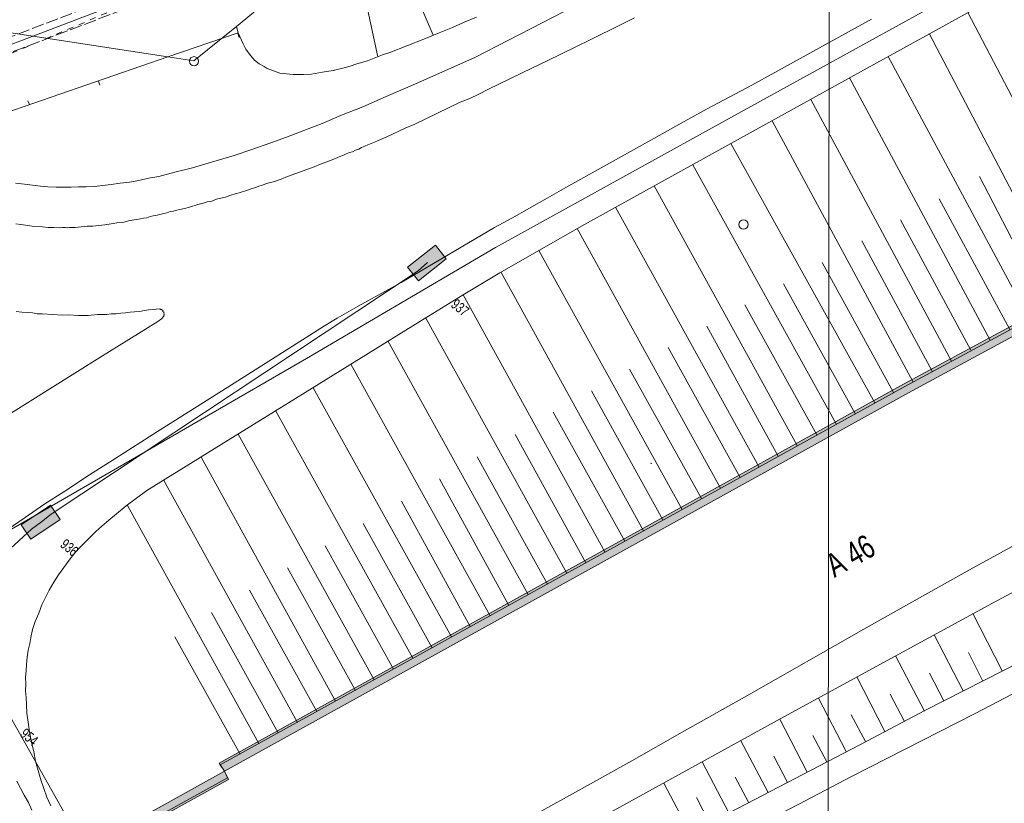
# Model space of a CAD drawing. Header units: metres. Extents: x -740 to 758, y -633 to 854.
# Tile 994 of 1056: x 473 to 540, y -85 to -32. Entities that reach past the tile are written whole.
import ezdxf

# ---------------------------------------------------------------- set-up
doc = ezdxf.new("R2010")
doc.units = ezdxf.units.M
doc.header["$MEASUREMENT"] = 0
doc.linetypes.add('416_416', pattern=[0.832, 0.416, -0.416])
doc.linetypes.add('832_208', pattern=[1.04, 0.832, -0.208])
for name, color, linetype in [('Gas.LOVION', 7, 'Continuous'), ('Gis.LOVION', 7, 'Continuous'), ('Grundkarte.LOVION', 7, 'Continuous'), ('Grundkarte_Text.LOVION', 7, 'Continuous'), ('Strom.LOVION', 7, 'Continuous'), ('StromBemass.LOVION', 7, 'Continuous'), ('Telko.LOVION', 7, 'Continuous'), ('ViewBounds.LOVION', 7, 'Continuous'), ('Wasser.LOVION', 7, 'Continuous')]:
    doc.layers.add(name, color=color, linetype=linetype)
doc.styles.add('ERSTELLTER_STIL_1', font='arial.ttf')

msp = doc.modelspace()

# ---------------------------------------------------------------- hatches: boundary and pattern name
at = {"layer": 'Grundkarte.LOVION', "linetype": 'Continuous', "lineweight": 18}
for points in [[(486.679, -83.222), (533.392, -57.375), (542.769, -52.32), (554.042, -46.4), (573.965, -36.443), (573.673, -35.88), (553.751, -45.838), (542.446, -51.731), (533.068, -56.786), (486.329, -82.665)], [(477.885, -88.811), (486.97, -83.785), (486.679, -83.222), (477.568, -88.28)]]:
    msp.add_hatch(color=254, dxfattribs=at).paths.add_polyline_path(points)
at = {"layer": 'Telko.LOVION', "linetype": 'Continuous', "lineweight": 13}
for points in [[(499.927, -49.741), (501.818, -48.226), (501.093, -47.306), (499.185, -48.808)], [(499.927, -49.741), (501.818, -48.226), (501.093, -47.306), (499.185, -48.808)], [(473.47, -67.386), (475.467, -66.038), (474.794, -65.055), (472.798, -66.402)], [(473.47, -67.386), (475.467, -66.038), (474.794, -65.055), (472.798, -66.402)]]:
    msp.add_hatch(color=7, dxfattribs=at).paths.add_polyline_path(points)

# ---------------------------------------------------------------- linework, layer by layer
at = {"layer": 'Gas.LOVION', "color": 7, "linetype": 'Continuous', "lineweight": 13}
msp.add_lwpolyline([(515.805, -62.198), (515.834, -62.195)], dxfattribs=at)
at = {"layer": 'Gis.LOVION', "color": 7, "linetype": 'Continuous', "lineweight": 13}
msp.add_lwpolyline([(515.805, -62.198), (515.834, -62.195)], dxfattribs=at)
at = {"layer": 'Grundkarte.LOVION', "color": 253, "linetype": 'Continuous', "lineweight": 18}
for points in [[(464.355, -40.805), (482.826, -34.447), (484.596, -34.718), (487.499, -32.365), (493.818, -27.166), (500.63, -21.564), (536.824, -6.026), (572.098, 11.669), (583.773, 16.505)], [(464.355, -40.805), (482.826, -34.447), (484.596, -34.718), (487.499, -32.365), (493.818, -27.166), (500.63, -21.564), (536.824, -6.026), (572.098, 11.669), (583.773, 16.505)], [(477.116, -88.502), (470.932, -77.55), (469.795, -75.592), (468.189, -72.764), (468.594, -72.074), (469.128, -71.49), (468.287, -69.237), (470.662, -67.528), (492.287, -55.039), (505.2, -47.452), (522.165, -38.079), (544.909, -25.54), (565.815, -14.452), (590.602, -3.162), (602.445, 1.159)], [(477.116, -88.502), (470.932, -77.55), (469.795, -75.592), (468.189, -72.764), (468.594, -72.074), (469.128, -71.49), (468.287, -69.237), (470.662, -67.528), (492.287, -55.039), (505.2, -47.452), (522.165, -38.079), (544.909, -25.54), (565.815, -14.452), (590.602, -3.162), (602.445, 1.159)], [(622.628, -15.429), (616.236, -17.768), (595.748, -26.776), (576.209, -35.218), (573.965, -36.443), (554.042, -46.4), (542.769, -52.32), (533.392, -57.375), (486.679, -83.222), (486.9, -83.673), (477.815, -88.699)], [(622.628, -15.429), (616.236, -17.768), (595.748, -26.776), (576.209, -35.218), (573.965, -36.443), (554.042, -46.4), (542.769, -52.32), (533.392, -57.375), (486.679, -83.222), (486.9, -83.673), (477.815, -88.699)], [(495.332, -93.134), (510.445, -84.77), (514.51, -82.511), (517.953, -80.549), (522.352, -78.079), (530.359, -73.513), (534.365, -71.26), (537.559, -69.469), (540.393, -67.921), (544.883, -65.473), (549.489, -63.012), (553.958, -60.654), (558.518, -58.317), (563.168, -56), (567.871, -53.619), (570.467, -52.361), (573.429, -50.918), (584.61, -45.569), (594.168, -41.147), (600.839, -38.337), (614.334, -32.466), (624.205, -28.841), (634.326, -25.044)], [(495.332, -93.134), (510.445, -84.77), (514.51, -82.511), (517.953, -80.549), (522.352, -78.079), (530.359, -73.513), (534.365, -71.26), (537.559, -69.469), (540.393, -67.921), (544.883, -65.473), (549.489, -63.012), (553.958, -60.654), (558.518, -58.317), (563.168, -56), (567.871, -53.619), (570.467, -52.361), (573.429, -50.918), (584.61, -45.569), (594.168, -41.147), (600.839, -38.337), (614.334, -32.466), (624.205, -28.841), (634.326, -25.044)], [(512.984, -29.725), (503.786, -34.497), (499.734, -36.282), (497.721, -37.158), (496.133, -37.846), (494.683, -38.431), (493.35, -39.004), (492.096, -39.482), (490.928, -39.921), (489.844, -40.323), (488.558, -40.774), (487.357, -41.186), (485.805, -41.634), (484.513, -42.026), (483.3, -42.322), (482.205, -42.606), (481.508, -42.734), (480.843, -42.887), (480.205, -43.009), (479.561, -43.072), (478.949, -43.161), (478.364, -43.218), (477.81, -43.302), (477.251, -43.327), (476.718, -43.32), (476.218, -43.34), (475.685, -43.333), (475.185, -43.352), (474.62, -43.318), (474.113, -43.279), (473.037, -43.148), (472.408, -43.062)], [(512.984, -29.725), (503.786, -34.497), (499.734, -36.282), (497.721, -37.158), (496.133, -37.846), (494.683, -38.431), (493.35, -39.004), (492.096, -39.482), (490.928, -39.921), (489.844, -40.323), (488.558, -40.774), (487.357, -41.186), (485.805, -41.634), (484.513, -42.026), (483.3, -42.322), (482.205, -42.606), (481.508, -42.734), (480.843, -42.887), (480.205, -43.009), (479.561, -43.072), (478.949, -43.161), (478.364, -43.218), (477.81, -43.302), (477.251, -43.327), (476.718, -43.32), (476.218, -43.34), (475.685, -43.333), (475.185, -43.352), (474.62, -43.318), (474.113, -43.279), (473.037, -43.148), (472.408, -43.062)], [(645.221, -33.998), (628.285, -39.733), (609.991, -46.398), (589.287, -55.013), (583.138, -57.713), (580.047, -59.05), (572.145, -62.571), (568.497, -64.257), (564.993, -65.901), (561.181, -67.721), (557.507, -69.44), (553.138, -71.611), (548.148, -74.079), (545.276, -75.542), (542.006, -77.163), (537.956, -79.273), (529.511, -83.586), (525.913, -85.475)], [(645.221, -33.998), (628.285, -39.733), (609.991, -46.398), (589.287, -55.013), (583.138, -57.713), (580.047, -59.05), (572.145, -62.571), (568.497, -64.257), (564.993, -65.901), (561.181, -67.721), (557.507, -69.44), (553.138, -71.611), (548.148, -74.079), (545.276, -75.542), (542.006, -77.163), (537.956, -79.273), (529.511, -83.586), (525.913, -85.475)]]:
    msp.add_lwpolyline(points, dxfattribs=at)
at = {"layer": 'Grundkarte.LOVION', "color": 8, "linetype": 'Continuous', "lineweight": 18}
for points in [[(467.043, -32.03), (482.826, -34.447), (484.596, -34.718), (487.499, -32.365), (493.818, -27.166), (500.63, -21.564), (536.824, -6.026), (572.098, 11.669), (583.773, 16.505)], [(602.445, 1.159), (590.602, -3.162), (565.815, -14.452), (544.909, -25.54), (522.165, -38.079), (505.2, -47.452), (492.287, -55.039), (470.662, -67.528)], [(477.815, -88.699), (486.9, -83.673), (486.679, -83.222), (533.392, -57.375), (542.769, -52.32), (554.042, -46.4), (573.965, -36.443), (576.209, -35.218), (595.748, -26.776), (616.236, -17.768), (622.628, -15.429)], [(634.326, -25.044), (624.205, -28.841), (614.334, -32.466), (600.839, -38.337), (594.168, -41.147), (584.61, -45.569), (573.429, -50.918), (570.467, -52.361), (567.871, -53.619), (563.168, -56), (558.518, -58.317), (553.958, -60.654), (549.489, -63.012), (544.883, -65.473), (540.393, -67.921), (537.559, -69.469), (534.365, -71.26), (530.359, -73.513), (522.352, -78.079), (517.953, -80.549), (514.51, -82.511), (510.445, -84.77), (495.332, -93.134)], [(472.408, -43.062), (473.037, -43.148), (474.113, -43.279), (474.62, -43.318), (475.185, -43.352), (475.685, -43.333), (476.218, -43.34), (476.718, -43.32), (477.251, -43.327), (477.81, -43.302), (478.364, -43.218), (478.949, -43.161), (479.561, -43.072), (480.205, -43.009), (480.843, -42.887), (481.508, -42.734), (482.205, -42.606), (483.3, -42.322), (484.513, -42.026), (485.805, -41.634), (487.357, -41.186), (488.558, -40.774), (489.844, -40.323), (490.928, -39.921), (492.096, -39.482), (493.35, -39.004), (494.683, -38.431), (496.133, -37.846), (497.721, -37.158), (499.734, -36.282), (503.786, -34.497), (512.984, -29.725)], [(472.408, -43.062), (473.037, -43.148), (474.113, -43.279), (474.62, -43.318), (475.185, -43.352), (475.685, -43.333), (476.218, -43.34), (476.718, -43.32), (477.251, -43.327), (477.81, -43.302), (478.364, -43.218), (478.949, -43.161), (479.561, -43.072), (480.205, -43.009), (480.843, -42.887), (481.508, -42.734), (482.205, -42.606), (483.3, -42.322), (484.513, -42.026), (485.805, -41.634), (487.357, -41.186), (488.558, -40.774), (489.844, -40.323), (490.928, -39.921), (492.096, -39.482), (493.35, -39.004), (494.683, -38.431), (496.133, -37.846), (497.721, -37.158), (499.734, -36.282), (503.786, -34.497), (512.984, -29.725)], [(530.869, -31.878), (527.531, -33.712), (524.278, -35.508), (522.708, -36.371), (519.645, -38), (518.075, -38.863), (516, -40.012), (512.609, -41.91), (510.004, -43.376), (508.714, -44.093), (506.305, -45.452), (505.127, -46.099), (499.175, -49.607), (498.756, -49.855), (497.885, -50.324), (495.811, -51.473), (494.383, -52.292), (493.519, -52.82), (492.516, -53.45), (487.34, -56.735), (482.105, -60.025), (479.268, -61.839), (477.459, -62.991), (475.794, -64.1), (474.347, -65.01), (473.074, -65.903), (471.855, -66.731)], [(472.442, -45.837), (472.773, -45.893), (473.551, -45.994), (474.265, -46.043), (474.655, -46.093), (475.038, -46.085), (475.395, -46.11), (475.629, -46.087), (475.72, -46.107), (475.837, -46.096), (475.986, -46.111), (476.103, -46.099), (476.487, -46.092), (477.307, -46.011), (477.69, -46.003), (478.51, -45.923), (478.946, -45.851), (479.324, -45.785), (479.734, -45.745), (480.138, -45.646), (480.516, -45.579), (480.952, -45.507), (481.154, -45.458), (481.388, -45.435), (481.617, -45.354), (481.819, -45.304), (482.079, -45.249), (482.281, -45.2), (482.542, -45.145), (482.744, -45.096), (482.973, -45.014), (483.207, -44.991), (483.435, -44.91), (483.637, -44.86), (483.956, -44.8), (484.302, -44.707), (484.876, -44.532), (485.222, -44.439), (485.509, -44.352), (485.828, -44.292), (486.141, -44.172), (486.428, -44.085), (486.748, -44.024), (487.061, -43.905), (487.492, -43.774), (487.694, -43.725), (488.268, -43.551), (488.438, -43.475), (488.868, -43.344), (489.038, -43.268), (489.182, -43.225), (489.639, -43.062), (490.101, -42.958), (490.558, -42.795), (490.983, -42.605), (492.811, -41.954), (493.236, -41.764), (494.15, -41.439), (494.575, -41.249), (494.803, -41.168), (494.999, -41.06), (495.228, -40.978), (495.43, -40.929), (495.626, -40.821), (495.855, -40.74), (496.051, -40.632), (496.28, -40.551), (496.476, -40.443), (496.933, -40.28), (497.129, -40.172), (497.783, -39.901), (499.025, -39.307), (499.678, -39.036), (502.784, -37.55), (503.437, -37.279), (504.059, -36.982), (504.706, -36.653), (507.669, -35.211), (508.715, -34.724), (510.689, -33.763), (511.703, -33.25), (513.678, -32.288), (514.692, -31.775)], [(487.63, -32.795), (482.826, -34.447)], [(487.691, -33.115), (487.604, -32.828)], [(525.913, -85.475), (529.511, -83.586), (537.956, -79.273), (542.006, -77.163), (545.276, -75.542), (548.148, -74.079), (553.138, -71.611), (557.507, -69.44), (561.181, -67.721), (564.993, -65.901), (568.497, -64.257), (572.145, -62.571), (580.047, -59.05), (583.138, -57.713), (589.287, -55.013), (609.991, -46.398), (628.285, -39.733), (645.221, -33.998)], [(482.826, -34.447), (464.355, -40.805), (463.644, -40.49), (463.296, -40.258), (463.045, -40.105), (462.82, -39.921), (462.601, -39.794), (462.434, -39.604), (462.145, -39.366), (461.678, -38.82)], [(482.826, -34.447), (464.355, -40.805)], [(478.168, -36.381), (478.081, -36.094)], [(477.396, -88.947), (477.815, -88.699), (486.9, -83.673), (486.679, -83.222), (533.392, -57.375), (542.769, -52.32), (554.042, -46.4), (573.965, -36.443)], [(473.248, -37.453), (473.362, -37.708)], [(584.61, -45.569), (573.429, -50.918), (570.467, -52.361), (567.871, -53.619), (563.168, -56), (558.518, -58.317), (553.958, -60.654), (549.489, -63.012), (544.883, -65.473), (540.393, -67.921), (537.559, -69.469), (534.365, -71.26), (530.359, -73.513), (522.352, -78.079), (517.953, -80.549), (514.51, -82.511), (510.445, -84.77), (495.332, -93.134), (483.472, -99.703)], [(472.467, -51.834), (472.856, -51.885), (473.57, -51.933), (473.901, -51.99), (474.226, -51.987), (475.654, -52.084), (476.005, -52.05), (476.72, -52.098), (477.369, -52.094), (478.013, -52.031), (478.663, -52.026), (478.956, -51.998), (479.281, -51.996), (479.6, -51.935), (479.925, -51.933), (480.244, -51.872), (480.537, -51.843), (480.862, -51.841), (481.5, -51.719), (482.261, -51.645), (482.326, -51.698), (482.384, -51.692), (482.481, -51.771), (482.486, -51.83), (482.551, -51.883), (482.568, -52.058), (482.541, -52.091), (482.547, -52.149), (482.389, -52.342), (482.139, -52.514), (478.183, -54.97), (474.756, -57.108), (470.884, -59.526)], [(467.863, -115.682), (475.754, -111.452), (479.687, -109.353), (486.799, -105.614), (502.303, -97.625), (525.913, -85.475), (529.511, -83.586), (537.956, -79.273), (542.006, -77.163), (545.276, -75.542), (548.148, -74.079), (553.138, -71.611), (557.507, -69.44), (561.181, -67.721), (564.993, -65.901), (568.497, -64.257), (572.145, -62.571), (580.047, -59.05), (583.138, -57.713), (589.287, -55.013)], [(489.287, -122.897), (467.549, -81.339), (470.932, -77.55), (477.116, -88.502)], [(470.932, -77.55), (477.116, -88.502)], [(477.116, -88.502), (470.932, -77.55)], [(473.519, -85.868), (473.292, -85.359), (473.006, -84.855), (472.499, -83.899)]]:
    msp.add_lwpolyline(points, dxfattribs=at)
at = {"layer": 'Grundkarte.LOVION', "color": 253, "linetype": 'Continuous', "lineweight": 18}
for points in [[(461.678, -38.82), (460.708, -37.969), (459.9, -36.659), (450.81, -11.096), (486.646, -3.986), (530.352, 9.686), (531.24, 7.556), (533.639, 1.761), (536.824, -6.026), (500.63, -21.564), (493.818, -27.166), (487.499, -32.365), (484.596, -34.718), (482.826, -34.447), (467.043, -32.03)], [(467.043, -32.03), (482.826, -34.447), (464.355, -40.805), (463.644, -40.49), (463.296, -40.258), (463.045, -40.105), (462.82, -39.921), (462.601, -39.794), (462.434, -39.604), (462.145, -39.366), (461.678, -38.82)]]:
    msp.add_lwpolyline(points, close=True, dxfattribs=at)
at = {"layer": 'Grundkarte.LOVION', "color": 8, "linetype": 'Continuous', "lineweight": 18}
msp.add_lwpolyline([(461.678, -38.82), (460.708, -37.969), (459.9, -36.659), (450.81, -11.096), (486.646, -3.986), (530.352, 9.686), (531.24, 7.556), (533.639, 1.761), (536.824, -6.026), (500.63, -21.564), (493.818, -27.166), (487.499, -32.365), (484.596, -34.718), (482.826, -34.447), (467.043, -32.03)], close=True, dxfattribs=at)
at = {"layer": 'Grundkarte.LOVION', "color": 7, "linetype": 'Continuous', "lineweight": 13}
for points in [[(503.9, -31.737), (503.019, -32.089), (502.254, -32.43), (501.346, -32.814), (500.294, -33.242), (497.988, -34.147), (497.473, -34.316), (496.448, -34.712), (495.73, -34.93), (495.273, -35.092), (494.869, -35.191), (494.119, -35.383), (493.39, -35.483), (492.635, -35.616), (492.076, -35.642), (491.634, -35.655), (491.367, -35.652), (490.472, -35.562), (489.612, -35.232), (489.393, -35.106), (489.051, -34.932), (488.729, -34.668), (488.627, -34.53), (488.493, -34.366), (488.326, -34.176), (488.154, -33.926), (487.971, -33.56), (487.63, -32.795), (487.499, -32.365), (493.818, -27.166)], [(498.728, -27.809), (500.947, -32.971)], [(495.972, -28.936), (497.16, -34.435)], [(474.822, -85.593), (474.557, -84.998), (474.144, -83.797), (473.784, -82.532), (473.662, -81.894), (473.509, -81.229), (473.381, -80.532), (473.286, -79.862), (473.197, -79.25), (473.172, -78.691), (473.152, -78.19), (473.107, -77.722), (473.119, -77.248), (473.106, -76.806), (473.151, -76.358), (473.169, -75.942), (473.208, -75.436), (473.28, -74.956), (473.383, -74.503), (473.46, -74.081), (473.584, -73.537), (473.767, -72.987), (474.008, -72.432), (474.217, -71.85), (474.711, -70.856), (475.043, -70.321), (475.349, -69.818), (476.077, -68.801), (476.473, -68.319), (476.901, -67.863), (477.547, -67.209), (477.896, -66.85), (478.303, -66.485), (478.796, -66.082), (479.315, -65.647), (479.972, -65.11), (481.376, -64.056), (489.152, -59.247), (500.02, -52.51), (502.975, -50.684), (505.489, -49.197), (508.147, -47.666), (511.283, -45.881), (513.162, -44.841), (523.005, -39.415), (530.127, -35.468), (534.165, -33.241), (539.715, -30.156)], [(504.722, -90.62), (524.887, -79.516), (532.491, -75.374), (539.141, -71.738), (552.536, -64.547), (560.726, -60.347), (564.808, -58.264), (568.104, -56.611), (571.008, -55.175), (575.913, -52.744), (579.215, -51.151), (585.826, -48.022), (589.638, -46.201), (592.468, -44.919), (595.266, -43.611), (600.874, -41.112), (606.599, -38.602), (609.546, -37.309), (615.505, -34.775), (621.455, -32.45), (624.44, -31.242)], [(546.964, -49.575), (537.444, -31.413)], [(544.288, -50.93), (534.807, -32.853)], [(541.651, -52.37), (532.005, -34.427)], [(486.399, -82.777), (533.144, -56.956), (542.521, -51.901), (553.821, -45.949), (573.743, -35.992)], [(538.981, -53.784), (529.368, -35.867)], [(506.33, -93.773), (530.602, -81.144), (534.509, -79.078), (538.591, -76.994), (542.11, -75.202), (546.584, -72.902), (555.571, -68.388), (561.666, -65.428), (564.687, -63.98), (569.29, -61.786), (572.938, -60.099), (576.161, -58.602), (582.958, -55.573), (588.369, -53.182), (594.583, -50.535), (597.393, -49.344), (600.235, -48.179), (602.991, -47.053), (605.807, -45.92), (608.681, -44.782), (611.587, -43.671), (614.806, -42.44), (621.304, -39.972), (629.386, -37.083)], [(536.344, -55.224), (526.736, -37.366)], [(533.701, -56.606), (524.098, -38.806)], [(531.095, -58.072), (521.265, -40.354)], [(528.458, -59.512), (518.659, -41.82)], [(542.94, -51.653), (538.245, -42.625)], [(525.794, -60.984), (516.022, -43.261)], [(540.329, -53.061), (535.496, -44.135)], [(523.189, -62.451), (513.384, -44.701)], [(537.66, -54.475), (532.859, -45.575)], [(520.551, -63.891), (510.779, -46.167)], [(535.022, -55.915), (530.221, -47.015)], [(517.946, -65.358), (508.147, -47.666)], [(532.385, -57.355), (527.499, -48.493)], [(515.308, -66.798), (505.574, -49.159)], [(529.747, -58.795), (524.861, -49.933)], [(512.671, -68.238), (502.975, -50.684)], [(527.142, -60.262), (522.224, -51.373)], [(510.066, -69.704), (500.407, -52.235)], [(524.505, -61.702), (519.619, -52.84)], [(507.428, -71.144), (497.845, -53.845)], [(521.899, -63.168), (516.981, -54.28)], [(504.823, -72.611), (495.31, -55.423)], [(519.262, -64.608), (514.349, -55.778)], [(502.185, -74.051), (492.748, -57.033)], [(516.624, -66.048), (511.744, -57.245)], [(499.548, -75.491), (490.181, -58.585)], [(514.019, -67.515), (509.139, -58.712)], [(496.916, -76.99), (487.619, -60.195)], [(511.355, -68.987), (506.539, -60.237)], [(494.279, -78.43), (485.084, -61.773)], [(508.75, -70.454), (503.94, -61.762)], [(515.805, -62.198), (515.863, -62.192)], [(491.674, -79.896), (482.516, -63.324)], [(506.112, -71.894), (501.366, -63.255)], [(489.036, -81.337), (480.057, -65.072)], [(503.475, -73.334), (498.767, -64.78)], [(500.87, -74.8), (496.167, -66.305)], [(498.232, -76.241), (493.568, -67.83)], [(495.627, -77.707), (490.994, -69.323)], [(492.989, -79.147), (488.395, -70.848)], [(490.352, -80.587), (485.795, -72.373)], [(539.801, -76.373), (537.793, -72.461)], [(537.125, -77.728), (535.155, -73.901)], [(487.747, -82.054), (483.298, -74.036)], [(538.479, -77.064), (537.491, -75.121)], [(534.482, -79.11), (532.518, -75.341)], [(535.804, -78.419), (534.822, -76.535)], [(531.781, -80.497), (529.88, -76.782)], [(533.134, -79.833), (532.152, -77.949)], [(529.137, -81.879), (527.243, -78.222)], [(526.468, -83.292), (524.605, -79.662)], [(530.459, -81.188), (529.482, -79.362)], [(523.825, -84.674), (521.942, -81.134)], [(527.816, -82.57), (526.871, -80.77)], [(521.123, -86.061), (519.304, -82.574)], [(525.146, -83.983), (524.202, -82.184)], [(486.399, -82.777), (486.679, -83.222), (477.568, -88.28)], [(518.48, -87.443), (516.699, -84.041)], [(522.471, -85.338), (521.564, -83.624)], [(519.801, -86.752), (518.921, -85.006)]]:
    msp.add_lwpolyline(points, dxfattribs=at)
for points in [[(486.679, -83.222), (486.329, -82.665), (533.068, -56.786), (542.446, -51.731), (553.751, -45.838), (573.673, -35.88), (573.965, -36.443), (554.042, -46.4), (542.769, -52.32), (533.392, -57.375)], [(477.885, -88.811), (477.568, -88.28), (486.679, -83.222), (486.97, -83.785)]]:
    msp.add_lwpolyline(points, close=True, dxfattribs=at)
at = {"layer": 'Grundkarte.LOVION', "color": 9, "linetype": 'Continuous', "lineweight": 18}
for centre, radius in [((484.606, -34.745), 0.314), ((522.13, -45.89), 0.312)]:
    msp.add_circle(centre, radius, dxfattribs=at)
at = {"layer": 'Strom.LOVION', "color": 7, "linetype": 'Continuous', "lineweight": 13}
msp.add_lwpolyline([(515.805, -62.198), (515.834, -62.195)], dxfattribs=at)
at = {"layer": 'StromBemass.LOVION', "color": 7, "linetype": 'Continuous', "lineweight": 13}
msp.add_lwpolyline([(515.805, -62.198), (515.834, -62.195)], dxfattribs=at)
at = {"layer": 'Telko.LOVION', "color": 7, "linetype": 'Continuous', "lineweight": 13}
for points in [[(499.927, -49.741), (499.185, -48.808), (501.093, -47.306), (501.818, -48.226)], [(499.927, -49.741), (499.185, -48.808), (501.093, -47.306), (501.818, -48.226)], [(473.47, -67.386), (472.798, -66.402), (474.794, -65.055), (475.467, -66.038)], [(473.47, -67.386), (472.798, -66.402), (474.794, -65.055), (475.467, -66.038)]]:
    msp.add_lwpolyline(points, close=True, dxfattribs=at)
at = {"layer": 'Telko.LOVION', "color": 1, "linetype": 'Continuous', "lineweight": 18}
msp.add_lwpolyline([(500.557, -48.482), (499.903, -49.048), (474.854, -65.669), (474.181, -66.193), (473.506, -66.688), (468.067, -71.668), (467.343, -72.123), (467.482, -72.641), (470.599, -79.888), (470.94, -80.653)], dxfattribs=at)
at = {"layer": 'Telko.LOVION', "color": 7, "linetype": 'Continuous', "lineweight": 13}
msp.add_lwpolyline([(515.805, -62.198), (515.834, -62.195)], dxfattribs=at)
at = {"layer": 'ViewBounds.LOVION', "color": 1, "linetype": 'Continuous', "lineweight": 18}
msp.add_lwpolyline([(528.379, 238.399), (527.852, -123.837), (-505.561, -122.336), (-505.035, 239.901)], close=True, dxfattribs=at)
at = {"layer": 'Wasser.LOVION', "color": 150, "linetype": 'Continuous', "lineweight": 18}
msp.add_lwpolyline([(448.122, -42.407), (448.454, -42.168), (449.496, -41.947), (450.693, -41.638), (455.779, -40.003), (457.083, -40.644), (459.08, -39.459), (467.914, -35.196), (486.464, -28.121)], dxfattribs=at)
at = {"layer": 'Wasser.LOVION', "color": 7, "linetype": '832_208', "lineweight": 13}
msp.add_lwpolyline([(486.285, -27.651), (486.643, -28.592), (468.123, -35.663), (459.331, -39.907), (457.124, -41.216), (455.743, -40.539), (450.826, -42.098), (449.633, -42.436), (449.376, -41.471), (450.556, -41.149), (455.815, -39.468), (457.071, -40.069), (458.846, -39.023), (467.722, -34.742)], close=True, dxfattribs=at)
at = {"layer": 'Wasser.LOVION', "color": 252, "linetype": '416_416', "lineweight": 18}
msp.add_lwpolyline([(463.292, -36.889), (456.451, -39.775), (449.966, -41.31), (450.236, -42.259), (456.427, -40.886), (463.719, -37.779), (486.464, -28.121)], dxfattribs=at)
at = {"layer": 'Wasser.LOVION', "color": 7, "linetype": 'Continuous', "lineweight": 13}
msp.add_lwpolyline([(515.805, -62.198), (515.834, -62.195)], dxfattribs=at)

# ---------------------------------------------------------------- texts
at = {"layer": 'Grundkarte_Text.LOVION', "color": 8, "linetype": 'Continuous', "lineweight": 18, "insert": (528.35, -70.043), "char_height": 1.60084, "attachment_point": 7, "rotation": 29.34767, "style": 'ERSTELLTER_STIL_1'}
msp.add_mtext('{\\A1;\\W0.73404x;A 46}', dxfattribs=at)
at = {"layer": 'Telko.LOVION', "color": 7, "linetype": 'Continuous', "lineweight": 13, "attachment_point": 7, "style": 'ERSTELLTER_STIL_1'}
for s, insert, char_height, rotation in [('{\\A1;\\W0.71556x;937}', (502.09, -51.472), 0.71141, 320.58332), ('{\\A1;\\W0.71561x;936}', (475.407, -67.854), 0.7114, 320.58265), ('{\\A1;\\W0.71556x;954}', (472.667, -80.787), 0.71141, 320.58332)]:
    msp.add_mtext(s, dxfattribs=dict(at, insert=insert, char_height=char_height, rotation=rotation))

doc.saveas('drawing.dxf')
